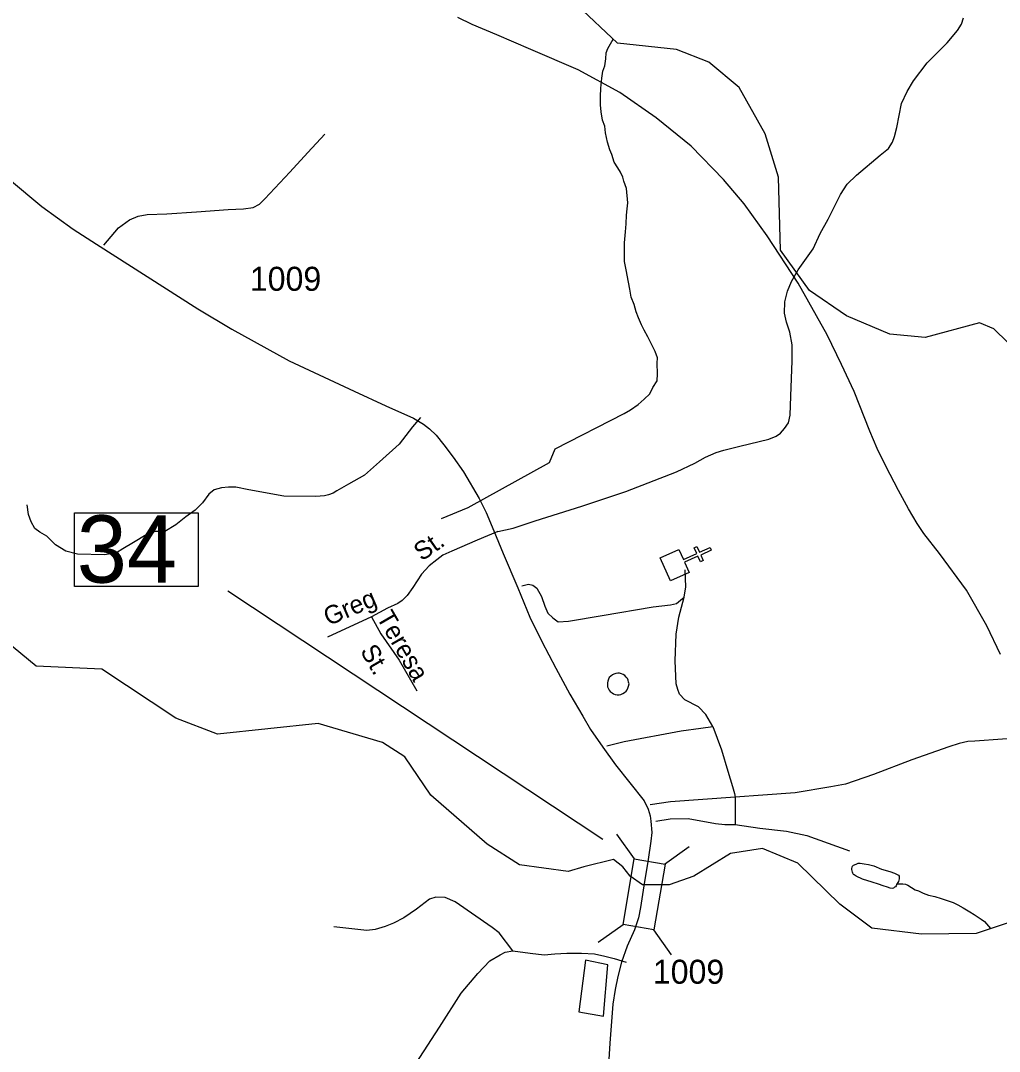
# Model space of a CAD drawing. Extents: x 2082433 to 2279600, y 546599 to 755198.
# Drawn here: x 2203135 to 2208228, y 588847 to 594212 of the extents above; entities that cross this region are included whole.
import ezdxf

# ---------------------------------------------------------------- set-up
doc = ezdxf.new("R2010")
doc.units = 0
for name, color, linetype in [('Exist Boundary Political Fire Districts', 7, 'Continuous'), ('Exist Cultural Church CELL', 7, 'Continuous'), ('Exist Hydrographic Creek Single Shore', 7, 'Continuous'), ('Exist Hydrographic Pond Under 1500 Sq Ft', 7, 'Continuous'), ('Exist Road Non-System Type 51', 7, 'Continuous'), ('Exist Road Non-System Type 51 Label', 7, 'Continuous'), ('Exist Road Secondary Structure Standard Bridge CELL', 7, 'Continuous'), ('Exist Road Secondary Structure Standard Bridge Number Label', 7, 'Continuous'), ('Exist Road Secondary Type 51 Attributed', 7, 'Continuous'), ('Exist Road Secondary Type 51 Number Label', 7, 'Continuous')]:
    doc.layers.add(name, color=color, linetype=linetype)

msp = doc.modelspace()

# ---------------------------------------------------------------- linework, layer by layer
at = {"layer": 'Exist Boundary Political Fire Districts'}
msp.add_lwpolyline([(2208234, 590912.7), (2208163, 591062.3), (2208058, 591247.2), (2207917.2, 591439), (2207836, 591542.6), (2207800.7, 591595.8), (2207754.6, 591671.3), (2207703.1, 591767.2), (2207637.7, 591892.7), (2207592.8, 591984.8), (2207554.4, 592075), (2207473, 592282.5), (2207407.2, 592421.9), (2207332.8, 592576.8), (2207180.8, 592846.3), (2207020.1, 593092.4), (2206899.5, 593258.1), (2206793.1, 593386.3), (2206625.3, 593558.2), (2206442.4, 593706.7), (2206253.2, 593838.1), (2206037, 593955.5), (2205790.6, 594061.9), (2205613.2, 594139.1), (2205485.3, 594192.3), (2205410.8, 594228.5)], dxfattribs=at)
at = {"layer": 'Exist Cultural Church CELL'}
msp.add_lwpolyline([(2206560.3, 591459.3), (2206583.8, 591407.5), (2206653.2, 591438.8), (2206640.1, 591468), (2206654.6, 591474.5), (2206667.8, 591445.4), (2206722.6, 591470.1), (2206729.2, 591455.5), (2206674.4, 591430.8), (2206687.6, 591401.6), (2206673, 591395), (2206659.8, 591424.2), (2206590.4, 591392.9), (2206614, 591340.3), (2206517, 591296.5), (2206463.3, 591415.6)], close=True, dxfattribs=at)
at = {"layer": 'Exist Hydrographic Creek Single Shore'}
for points in [[(2208471, 592202.7), (2208417.9, 592394), (2208200, 592608.4), (2208124.9, 592639.3), (2207841.9, 592563.1), (2207658.8, 592579.9), (2207432.8, 592676.3), (2207240.9, 592808.1), (2207090, 593017.9), (2207078.9, 593398.5), (2207009.8, 593623), (2206874.9, 593865.2), (2206716, 593996.3), (2206548.8, 594062), (2206240.9, 594094.5), (2206030.9, 594292.3)], [(2206309.2, 592187.1), (2206349.3, 592213.5), (2206379.1, 592241.5), (2206410, 592269.6), (2206424.4, 592302), (2206446.9, 592338.3), (2206450, 592373.9), (2206447.4, 592429.9), (2206449.6, 592458), (2206436.9, 592489.8), (2206421.1, 592521.8), (2206398.6, 592565.8), (2206380.3, 592601.4), (2206366.4, 592629.5), (2206349.8, 592665.2), (2206337.7, 592697), (2206327.4, 592735.1), (2206312.8, 592773), (2206304.8, 592814.7), (2206298.7, 592851), (2206286.4, 592914.9), (2206278, 592958.7), (2206277.8, 593008.6), (2206277.2, 593056.6), (2206282.7, 593112.5), (2206286.8, 593154.5), (2206288, 593200.6), (2206292.1, 593232.7), (2206295.6, 593264.6), (2206287.2, 593338.6), (2206274.9, 593376.5), (2206268.8, 593398.5), (2206256.9, 593424.2), (2206242.3, 593446.3), (2206224.3, 593476.2), (2206212.2, 593516.1), (2206201.7, 593540), (2206189.6, 593579.5), (2206179.4, 593627.7), (2206175, 593663.7), (2206162.7, 593693.5), (2206156.4, 593737.4), (2206152.3, 593773.4), (2206151.9, 593817.2), (2206153.7, 593861.5), (2206159.3, 593913.4), (2206165, 593949.5), (2206174.6, 593977.6), (2206180.8, 594013.6), (2206182.6, 594045.4), (2206190.2, 594067.7), (2206219, 594115.1)], [(2205324.9, 591620.6), (2205463.5, 591678.2), (2205887.4, 591912.2), (2205916.7, 591984.4), (2206275.3, 592166.7), (2206309.2, 592187.1)], [(2208664, 589646.9), (2208106.9, 589461.4), (2207823.9, 589457.3), (2207564.9, 589488.7), (2207398, 589613.5), (2207180, 589827.8), (2206995.9, 589903.7), (2206830, 589877.6), (2206638.9, 589760.1), (2206509.2, 589713.5), (2206371.7, 589714), (2206306.9, 589759.4), (2206268.4, 589808), (2206221.2, 589845.8), (2206065.5, 589808), (2205985.2, 589784.4), (2205730.9, 589817.8), (2205563, 589926.1), (2205269.9, 590181.3), (2205134.8, 590380.9), (2205017.9, 590455.4), (2204683.9, 590554), (2204159.8, 590499), (2203942.8, 590582.1), (2203557.7, 590835.9), (2203215.9, 590852.7), (2203056.8, 590983.8)], [(2207695.3, 589719.4), (2207725.7, 589719.7), (2207739.4, 589718.1), (2207751.5, 589712.2), (2207771.6, 589700.2), (2207789.6, 589688.2), (2207807.7, 589682.2), (2207831.7, 589670.5), (2207859.3, 589660.6), (2207891.7, 589652.9), (2207926.2, 589643.3), (2207962.1, 589631.4), (2207988.1, 589621.7), (2208011.9, 589609.6), (2208040.4, 589593.9), (2208074, 589574.3), (2208096.4, 589560.4), (2208118.3, 589546.5), (2208134.3, 589534.8), (2208150.5, 589523), (2208182.1, 589486.4)]]:
    msp.add_lwpolyline(points, dxfattribs=at)
at = {"layer": 'Exist Hydrographic Pond Under 1500 Sq Ft'}
for points in [[(2206301, 590759.7), (2206298.9, 590769.7), (2206296.6, 590779.4), (2206292.5, 590787.7), (2206286.6, 590795.5), (2206278.6, 590803.6), (2206270.6, 590809.3), (2206262.8, 590813.3), (2206252.4, 590815.3), (2206242.7, 590815.1), (2206232.5, 590815), (2206222.4, 590810.9), (2206214.4, 590806.8), (2206206.8, 590801.1), (2206198.6, 590793), (2206194.7, 590785), (2206190.8, 590774.7), (2206188.8, 590764.8), (2206188.8, 590754.7), (2206189.4, 590744.9), (2206193.1, 590737.1), (2206197.4, 590727.1), (2206203.1, 590720.9), (2206213.4, 590712.9), (2206221.2, 590708.9), (2206229.4, 590705.2), (2206239.2, 590703.3), (2206249.1, 590703.4), (2206259.3, 590705.5), (2206269.2, 590709.3), (2206277, 590715.4), (2206285.4, 590721.5), (2206291.3, 590729.5), (2206295.2, 590737.4), (2206298.9, 590747.4), (2206301, 590759.7)], [(2207695.3, 589719.4), (2207691.6, 589709.5), (2207687.1, 589703.6), (2207683.4, 589701.4), (2207677.7, 589697.4), (2207669.7, 589695.3), (2207659.8, 589697.2), (2207645.5, 589701.4), (2207623.5, 589709.2), (2207599.3, 589716.9), (2207567.1, 589728.7), (2207515.5, 589744.2), (2207483.3, 589760), (2207473, 589766), (2207469.3, 589768.2), (2207465, 589774.1), (2207463.2, 589780.1), (2207460.7, 589793.8), (2207460.9, 589799.9), (2207462.8, 589806.1), (2207464.6, 589811.9), (2207469.1, 589816.1), (2207482.9, 589822.1), (2207492.9, 589826.3), (2207504.4, 589826.2), (2207524.5, 589824.3), (2207546.8, 589820.5), (2207574.7, 589812.7), (2207614.7, 589794.9), (2207658.8, 589783.4), (2207683, 589775.3), (2207696.9, 589767.5), (2207703.1, 589763.7), (2207707.2, 589759.8), (2207707, 589751.7), (2207707.4, 589745.6), (2207703.3, 589731.6), (2207699.4, 589725.7), (2207695.3, 589719.4)]]:
    msp.add_lwpolyline(points, dxfattribs=at)
msp.add_lwpolyline([(2206191.3, 589298.1), (2206074.5, 589321.4), (2206039.5, 589053.1), (2206167.9, 589029.8)], close=True, dxfattribs=at)
at = {"layer": 'Exist Road Non-System Type 51'}
for p, q in [((2204960.5, 591109.4), (2204732.1, 591002.9)), ((2206854, 590170.8), (2206852.9, 590028.7))]:
    msp.add_line(p, q, dxfattribs=at)
for points in [[(2205618, 591552.9), (2205698.1, 591571), (2205812.3, 591609.4), (2206056, 591684.6), (2206284.3, 591762), (2206547.8, 591863.5), (2206644.4, 591909.1), (2206699.2, 591939.8), (2206754.1, 591965), (2206794.7, 591976), (2206878.2, 591996.9), (2207028.6, 592033.7), (2207067, 592049), (2207090, 592064.4), (2207110.9, 592089.6), (2207130.6, 592118.2), (2207140.5, 592158.8), (2207142.7, 592257.6), (2207149.3, 592442.5), (2207150.4, 592525.4), (2207137.2, 592590.2), (2207120.8, 592642.9), (2207110.9, 592690.6), (2207112, 592748.8), (2207125.2, 592804.8), (2207147.1, 592854.2), (2207181.1, 592915.7), (2207259.1, 593024.9), (2207296.4, 593105), (2207337, 593179.7), (2207400.7, 593307.5), (2207435.8, 593361.3), (2207484.1, 593408.5), (2207608.2, 593512.3), (2207651, 593546.3), (2207671.8, 593580.3), (2207682.8, 593608.9), (2207694.9, 593656.1), (2207719, 593781.8), (2207748.7, 593844.3), (2207781.6, 593899.2), (2207852.9, 593992), (2207957.2, 594097.4), (2208009.9, 594161.6), (2208031.9, 594194.5), (2208041.7, 594226.3)], [(2203567.5, 593043.5), (2203644.3, 593133.6), (2203701.4, 593175.3), (2203747.5, 593195), (2203793.6, 593203.8), (2203896.8, 593206), (2204050.5, 593217), (2204215.1, 593230.2), (2204294.2, 593232.4), (2204344.6, 593238.9), (2204377.6, 593256.5), (2204406.1, 593285), (2204535.7, 593424.5), (2204630.1, 593525.4), (2204717.9, 593622)], [(2205216.2, 592146.7), (2205174.5, 592098.4), (2205104.3, 592008.4), (2205003.3, 591916.2), (2204924.2, 591845.9), (2204840.8, 591799.8), (2204781.5, 591764.7), (2204761.8, 591753.7), (2204737.6, 591745), (2204715.7, 591738.4), (2204671.8, 591736.2), (2204504.9, 591737.3), (2204322.7, 591770.2), (2204254.6, 591783.4), (2204217.3, 591783.4), (2204180, 591781.2), (2204142.7, 591770.2), (2204114.1, 591748.2), (2204081.2, 591702.1), (2204043.9, 591664.8), (2203995.6, 591629.7), (2203942.9, 591588), (2203885.8, 591554), (2203835.3, 591554), (2203789.2, 591536.4), (2203723.3, 591496.9), (2203666.3, 591463.9), (2203633.3, 591442), (2203571.9, 591431), (2203431.4, 591435.4), (2203369.9, 591450.8), (2203317.2, 591483.7), (2203271.1, 591529.8), (2203236, 591549.6), (2203209.6, 591569.3), (2203189.9, 591604.4), (2203176.7, 591641.8), (2203170.1, 591692.3)], [(2205618, 591552.9), (2205510.4, 591508.9), (2205378.7, 591450.8), (2205332.6, 591429.9), (2205300.8, 591405.8), (2205261.2, 591375), (2205220.6, 591330.6), (2205176.7, 591262.5), (2205146, 591219.7), (2205120.7, 591194.4), (2205097.7, 591179.1), (2205045, 591153.8), (2204960.5, 591109.4)], [(2206587.3, 591212), (2206596.1, 591265.8), (2206593.9, 591353.6)], [(2205744.2, 591270.2), (2205777.2, 591279), (2205801.3, 591274.6), (2205821.1, 591259.2), (2205845.2, 591215.3), (2205862.8, 591164.8), (2205878.2, 591127.5), (2205904.5, 591103.3), (2205933, 591083.6), (2205985.7, 591085.8), (2206161.4, 591116.5), (2206427, 591160.4), (2206517, 591171.4), (2206547.8, 591178), (2206569.7, 591195.5), (2206587.3, 591212)], [(2206736.6, 590539.1), (2206701.4, 590600.6), (2206661.9, 590640.1), (2206591.7, 590677.4), (2206563.1, 590706), (2206554.3, 590730.1), (2206545.6, 590760.9), (2206541.2, 590879.4), (2206545.6, 591018.8), (2206560.9, 591106.6), (2206587.3, 591212)], [(2204960.5, 591109.4), (2205009.9, 591020.5), (2205104.3, 590883.8), (2205197.6, 590724.1)], [(2206185.5, 590438.1), (2206275.5, 590460.1), (2206571.9, 590515), (2206675.1, 590530.3), (2206736.6, 590539.1)], [(2206736.6, 590539.1), (2206782.7, 590416.2), (2206815.6, 590306.4), (2206839.8, 590225.2), (2206850.7, 590190), (2206854, 590170.8)], [(2208388.6, 590482), (2208099.9, 590462.8), (2208064.8, 590459.5), (2208019.8, 590449.7), (2207966, 590432.1), (2207772.8, 590364.6), (2207574.1, 590287.7), (2207427, 590237.8), (2207351.3, 590224.6), (2207165.8, 590193.3), (2206997.8, 590180.2), (2206854, 590170.8)], [(2206854, 590170.8), (2206517, 590146.1), (2206411.6, 590130.8)], [(2206440.2, 590046.2), (2206514.8, 590057.2), (2206609.2, 590059.4), (2206751.9, 590033.1), (2206800.2, 590028.7), (2206852.9, 590028.7)], [(2206852.9, 590028.7), (2206982.5, 590008.9), (2207120.8, 589993.6), (2207226.1, 589971.6), (2207447.9, 589891.5)], [(2205696.1, 589370.3), (2205624.9, 589463.7), (2205589.2, 589492.7), (2205395.7, 589626.2), (2205344.5, 589648.4), (2205295.5, 589650.6), (2205262.1, 589639.5), (2205195.4, 589588.3), (2205128.6, 589541.6), (2205075.2, 589514.9), (2205032.9, 589497.1), (2204979.5, 589481.5), (2204937.3, 589477.1), (2204764.8, 589494.9)], [(2204765.9, 588224.3), (2204870.5, 588333.3), (2205019.6, 588504.7), (2205123.1, 588678.2), (2205212.1, 588816.2), (2205315.5, 588974.2), (2205426.8, 589150), (2205514.7, 589252.3), (2205577, 589319.1), (2205630.4, 589350.2), (2205657.1, 589363.6), (2205696.1, 589370.3)], [(2205696.1, 589370.3), (2205786.2, 589359.1), (2205859.6, 589350.2), (2205915.2, 589354.7), (2205977.5, 589359.1), (2206053.2, 589359.1), (2206122.2, 589354.7), (2206175.6, 589343.6), (2206224.5, 589330.2), (2206286.9, 589312.4)]]:
    msp.add_lwpolyline(points, dxfattribs=at)
at = {"layer": 'Exist Road Secondary Structure Standard Bridge CELL'}
for p, q in [((2206329.3, 589848.9), (2206237.8, 589978.2)), ((2206485.5, 589822.2), (2206614.8, 589913.8)), ((2206140.8, 589415.4), (2206270.1, 589507)), ((2206521.5, 589350.4), (2206429.9, 589479.7))]:
    msp.add_line(p, q, dxfattribs=at)
msp.add_lwpolyline([(2206270.1, 589507), (2206328.6, 589849.1), (2206488.4, 589821.7), (2206429.9, 589479.7)], close=True, dxfattribs=at)
at = {"layer": 'Exist Road Secondary Structure Standard Bridge Number Label'}
msp.add_line((2206164.9, 589950.7), (2204213.7, 591242.4), dxfattribs=at)
msp.add_lwpolyline([(2203415.2, 591649.8), (2204059.4, 591649.8), (2204059.4, 591267.5), (2203415.2, 591267.5)], close=True, dxfattribs=at)
at = {"layer": 'Exist Road Secondary Type 51 Attributed'}
for points in [[(2203077.7, 593385.9), (2203245.5, 593245.3), (2203408.2, 593127), (2203530.1, 593049.5), (2204057.9, 592711.7), (2204233.8, 592606.7), (2204532.8, 592441.5), (2204871.4, 592283.5), (2205034.9, 592208), (2205180.1, 592143.7), (2205231.5, 592112.6), (2205263.4, 592088.5), (2205298.1, 592054.6), (2205337, 592004.8), (2205385.3, 591940.2), (2205439, 591863.9), (2205521.1, 591724.9), (2205557.7, 591651.7), (2205598.2, 591557.5), (2205646.1, 591438.8), (2205722.7, 591260.9), (2205785.8, 591106.8), (2205846.9, 590980.3), (2205920.9, 590841.7), (2205993.7, 590707.4), (2206061.4, 590591.4), (2206100.3, 590522.9), (2206165.3, 590430.6), (2206231.5, 590339.5), (2206380.6, 590150.8), (2206400.1, 590107.9), (2206411, 590073.7), (2206414.8, 590046.4), (2206419.5, 589986.5), (2206414.5, 589941.7), (2206400.4, 589845.2), (2206377.9, 589708.2)], [(2206377.9, 589708.2), (2206360.7, 589596.8), (2206349.8, 589543.1), (2206329.6, 589480.8), (2206291.4, 589395.2), (2206262.6, 589311.9), (2206243.2, 589237.2), (2206229.6, 589169.8), (2206217.1, 589092.8), (2206201.1, 588890), (2206184.4, 588607.7), (2206167.7, 588294.4), (2206164.2, 588208.4)]]:
    msp.add_lwpolyline(points, dxfattribs=at)

# ---------------------------------------------------------------- texts
at = {"layer": 'Exist Road Non-System Type 51 Label'}
for s, rotation, p in [('St.', 34.844, (2205222.8, 591396.1)), ('Greg', 23.0402, (2204736.7, 591060.7)), ('Teresa', 300.0346, (2204984.5, 591107.4)), ('St.', 300.0346, (2204900, 590931.6))]:
    msp.add_text(s, height=95, rotation=rotation, dxfattribs=at).set_placement(p)
at = {"layer": 'Exist Road Secondary Structure Standard Bridge Number Label'}
msp.add_text('34', height=350, dxfattribs=at).set_placement((2203427.8, 591287.2))
at = {"layer": 'Exist Road Secondary Type 51 Number Label'}
for p in [(2204327.8, 592806.2), (2206424.9, 589199.4)]:
    msp.add_text('1009', height=125, dxfattribs=at).set_placement(p)

doc.saveas('drawing.dxf')
